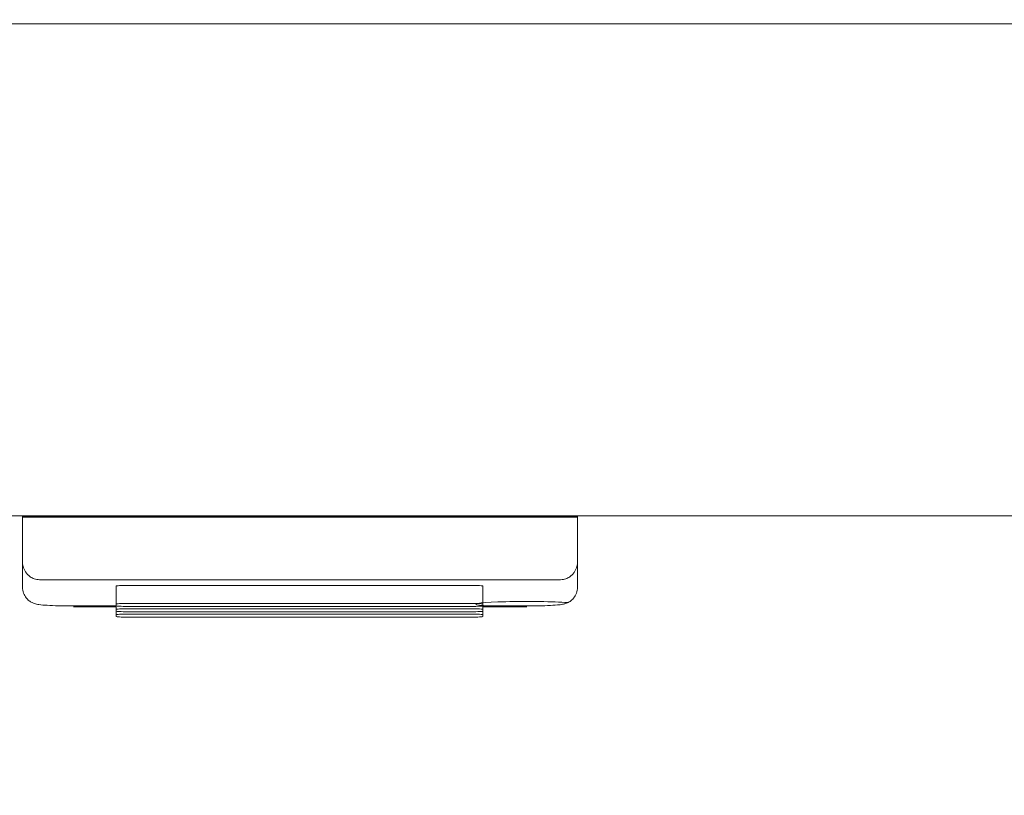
# Model space of a CAD drawing. Header units: millimetres. Extents: x -1114 to 1396, y -630 to 631.
# Tile 526 of 656: x 818 to 835, y -498 to -484. Entities that reach past the tile are written whole.
import ezdxf

# ---------------------------------------------------------------- set-up
doc = ezdxf.new("R2010")
doc.units = ezdxf.units.MM
doc.header["$MEASUREMENT"] = 0

msp = doc.modelspace()

# ---------------------------------------------------------------- linework, layer by layer
at = {"lineweight": 18}
for points, knots in [([(1038.9843, -629.7647), (1038.9843, -629.7647), (-1111.4882, -629.7647), (-1111.4882, -629.7647), (-1111.4882, -629.7647), (-1111.4882, -629.7647), (-1111.4882, 630.7883), (-1111.4882, 630.7883), (-1111.4882, 630.7883), (-1111.4882, 630.7883), (1038.9843, 630.7883), (1038.9843, 630.7883)], [0, 0, 0, 0, 0.3333333, 0.3333333, 0.3333333, 0.3333333, 0.6666667, 0.6666667, 0.6666667, 0.6666667, 1, 1, 1, 1]), ([(817.5904, -493.4647), (817.591, -493.4818), (817.5916, -493.4989), (817.5938, -493.516), (817.5938, -493.516), (817.5959, -493.5323), (817.5994, -493.5486), (817.6041, -493.5648), (817.6041, -493.5648), (817.6086, -493.5804), (817.6142, -493.596), (817.6212, -493.6113), (817.6212, -493.6113), (817.6279, -493.6262), (817.6359, -493.6409), (817.6452, -493.6554), (817.6452, -493.6554), (817.6651, -493.6866), (817.6912, -493.7172), (817.7293, -493.7439), (817.7293, -493.7439), (817.7394, -493.751), (817.7504, -493.7578), (817.7624, -493.7641), (817.7624, -493.7641), (817.7732, -493.7697), (817.785, -493.7749), (817.7977, -493.7795), (817.7977, -493.7795), (817.8117, -493.7846), (817.827, -493.789), (817.8434, -493.7916), (817.8434, -493.7916), (817.8585, -493.794), (817.8744, -493.7948), (817.8904, -493.7957)], [0, 0, 0, 0, 0.1111111, 0.1111111, 0.1111111, 0.1111111, 0.2222222, 0.2222222, 0.2222222, 0.2222222, 0.3333333, 0.3333333, 0.3333333, 0.3333333, 0.4444444, 0.4444444, 0.4444444, 0.4444444, 0.5555556, 0.5555556, 0.5555556, 0.5555556, 0.6666667, 0.6666667, 0.6666667, 0.6666667, 0.7777778, 0.7777778, 0.7777778, 0.7777778, 0.8888889, 0.8888889, 0.8888889, 0.8888889, 1, 1, 1, 1]), ([(827.0904, -493.7957), (827.1072, -493.7957), (827.1235, -493.7941), (827.1392, -493.7913), (827.1392, -493.7913), (827.1549, -493.7884), (827.1694, -493.7844), (827.1828, -493.7796), (827.1828, -493.7796), (827.1896, -493.7772), (827.1961, -493.7745), (827.2022, -493.7718), (827.2022, -493.7718), (827.2084, -493.7691), (827.2143, -493.7662), (827.2199, -493.7632), (827.2199, -493.7632), (827.2312, -493.7573), (827.2415, -493.7509), (827.251, -493.7442), (827.251, -493.7442), (827.2606, -493.7375), (827.2694, -493.7305), (827.2774, -493.7234), (827.2774, -493.7234), (827.2855, -493.7163), (827.2929, -493.7091), (827.2997, -493.7017), (827.2997, -493.7017), (827.3134, -493.687), (827.325, -493.6718), (827.335, -493.6562), (827.335, -493.6562), (827.3451, -493.6406), (827.3533, -493.6249), (827.3603, -493.6091), (827.3603, -493.6091), (827.3672, -493.5933), (827.3728, -493.5774), (827.3773, -493.5615), (827.3773, -493.5615), (827.3861, -493.5295), (827.3904, -493.4972), (827.3904, -493.4647)], [0, 0, 0, 0, 0.0909091, 0.0909091, 0.0909091, 0.0909091, 0.1818182, 0.1818182, 0.1818182, 0.1818182, 0.2727273, 0.2727273, 0.2727273, 0.2727273, 0.3636364, 0.3636364, 0.3636364, 0.3636364, 0.4545455, 0.4545455, 0.4545455, 0.4545455, 0.5454545, 0.5454545, 0.5454545, 0.5454545, 0.6363636, 0.6363636, 0.6363636, 0.6363636, 0.7272727, 0.7272727, 0.7272727, 0.7272727, 0.8181818, 0.8181818, 0.8181818, 0.8181818, 0.9090909, 0.9090909, 0.9090909, 0.9090909, 1, 1, 1, 1]), ([(817.5904, -493.9275), (817.5908, -493.9658), (817.5973, -494.0015), (817.6103, -494.0354), (817.6103, -494.0354), (817.621, -494.0633), (817.6361, -494.0899), (817.6545, -494.1135), (817.6545, -494.1135), (817.67, -494.1334), (817.6879, -494.1512), (817.7074, -494.1663), (817.7074, -494.1663), (817.7243, -494.1794), (817.7423, -494.1906), (817.7601, -494.1994), (817.7601, -494.1994), (817.7753, -494.207), (817.7903, -494.2128), (817.8038, -494.2173), (817.8038, -494.2173), (817.8167, -494.2216), (817.8282, -494.2246), (817.8387, -494.227), (817.8387, -494.227), (817.8542, -494.2305), (817.8675, -494.2328), (817.8812, -494.2348), (817.8812, -494.2348), (817.9241, -494.2411), (817.97, -494.2448), (818.028, -494.248), (818.028, -494.248), (818.0841, -494.2512), (818.1513, -494.2539), (818.2251, -494.2558), (818.2251, -494.2558), (818.2949, -494.2575), (818.3705, -494.2585), (818.4464, -494.2588), (818.4464, -494.2588), (818.461, -494.2589), (818.4756, -494.2589), (818.4904, -494.2589)], [0, 0, 0, 0, 0.0909091, 0.0909091, 0.0909091, 0.0909091, 0.1818182, 0.1818182, 0.1818182, 0.1818182, 0.2727273, 0.2727273, 0.2727273, 0.2727273, 0.3636364, 0.3636364, 0.3636364, 0.3636364, 0.4545455, 0.4545455, 0.4545455, 0.4545455, 0.5454545, 0.5454545, 0.5454545, 0.5454545, 0.6363636, 0.6363636, 0.6363636, 0.6363636, 0.7272727, 0.7272727, 0.7272727, 0.7272727, 0.8181818, 0.8181818, 0.8181818, 0.8181818, 0.9090909, 0.9090909, 0.9090909, 0.9090909, 1, 1, 1, 1]), ([(819.4442, -493.8965), (819.3912, -493.8965), (819.3403, -493.8977), (819.3028, -493.8996), (819.3028, -493.8996), (819.2653, -493.9016), (819.2442, -493.9042), (819.2442, -493.907)], [0, 0, 0, 0, 0.5, 0.5, 0.5, 0.5, 1, 1, 1, 1]), ([(825.719, -493.907), (825.719, -493.9042), (825.6979, -493.9016), (825.6604, -493.8996), (825.6604, -493.8996), (825.6229, -493.8976), (825.572, -493.8965), (825.519, -493.8965)], [0, 0, 0, 0, 0.5, 0.5, 0.5, 0.5, 1, 1, 1, 1]), ([(826.4904, -494.2589), (826.5447, -494.2589), (826.5969, -494.2585), (826.648, -494.2578), (826.648, -494.2578), (826.7238, -494.2568), (826.7971, -494.255), (826.8618, -494.2524), (826.8618, -494.2524), (826.9293, -494.2497), (826.9874, -494.2462), (827.0339, -494.2422), (827.0339, -494.2422), (827.0667, -494.2395), (827.0937, -494.2364), (827.1258, -494.2304), (827.1258, -494.2304), (827.1427, -494.2272), (827.1611, -494.2231), (827.1834, -494.2151), (827.1834, -494.2151), (827.2008, -494.2089), (827.2206, -494.2002), (827.2399, -494.189), (827.2399, -494.189), (827.2629, -494.1755), (827.2852, -494.1583), (827.3047, -494.1382), (827.3047, -494.1382), (827.3272, -494.115), (827.3462, -494.088), (827.3604, -494.0585), (827.3604, -494.0585), (827.376, -494.0261), (827.3859, -493.9905), (827.3891, -493.9548), (827.3891, -493.9548), (827.39, -493.9458), (827.3904, -493.9367), (827.3904, -493.9275)], [0, 0, 0, 0, 0.1, 0.1, 0.1, 0.1, 0.2, 0.2, 0.2, 0.2, 0.3, 0.3, 0.3, 0.3, 0.4, 0.4, 0.4, 0.4, 0.5, 0.5, 0.5, 0.5, 0.6, 0.6, 0.6, 0.6, 0.7, 0.7, 0.7, 0.7, 0.8, 0.8, 0.8, 0.8, 0.9, 0.9, 0.9, 0.9, 1, 1, 1, 1]), ([(819.4442, -494.2147), (819.3912, -494.2147), (819.3403, -494.2158), (819.3028, -494.2178), (819.3028, -494.2178), (819.2653, -494.2197), (819.2442, -494.2224), (819.2442, -494.2252)], [0, 0, 0, 0, 0.5, 0.5, 0.5, 0.5, 1, 1, 1, 1]), ([(819.2442, -494.2566), (819.2442, -494.2593), (819.2653, -494.262), (819.3028, -494.264), (819.3028, -494.264), (819.3403, -494.2659), (819.3912, -494.267), (819.4442, -494.267)], [0, 0, 0, 0, 0.5, 0.5, 0.5, 0.5, 1, 1, 1, 1]), ([(819.4442, -494.3094), (819.3912, -494.3094), (819.3403, -494.3105), (819.3028, -494.3125), (819.3028, -494.3125), (819.2653, -494.3144), (819.2442, -494.3171), (819.2442, -494.3199)], [0, 0, 0, 0, 0.5, 0.5, 0.5, 0.5, 1, 1, 1, 1]), ([(825.719, -494.2252), (825.719, -494.2224), (825.6979, -494.2197), (825.6604, -494.2178), (825.6604, -494.2178), (825.6229, -494.2158), (825.572, -494.2147), (825.519, -494.2147)], [0, 0, 0, 0, 0.5, 0.5, 0.5, 0.5, 1, 1, 1, 1]), ([(825.519, -494.267), (825.572, -494.267), (825.6229, -494.2659), (825.6604, -494.264), (825.6604, -494.264), (825.6979, -494.262), (825.719, -494.2593), (825.719, -494.2566)], [0, 0, 0, 0, 0.5, 0.5, 0.5, 0.5, 1, 1, 1, 1]), ([(825.719, -494.3199), (825.719, -494.3171), (825.6979, -494.3144), (825.6604, -494.3125), (825.6604, -494.3125), (825.6229, -494.3105), (825.572, -494.3094), (825.519, -494.3094)], [0, 0, 0, 0, 0.5, 0.5, 0.5, 0.5, 1, 1, 1, 1]), ([(827.2166, -494.1992), (826.9657, -494.1813), (826.5091, -494.175), (826.1215, -494.1841), (826.1215, -494.1841), (825.7339, -494.1932), (825.5209, -494.2153), (825.6107, -494.237), (825.6107, -494.237), (825.7004, -494.2588), (826.0685, -494.2743), (826.4934, -494.2742)], [0, 0, 0, 0, 0.3333333, 0.3333333, 0.3333333, 0.3333333, 0.6666667, 0.6666667, 0.6666667, 0.6666667, 1, 1, 1, 1]), ([(819.2442, -494.3513), (819.2442, -494.354), (819.2653, -494.3567), (819.3028, -494.3587), (819.3028, -494.3587), (819.3403, -494.3606), (819.3912, -494.3617), (819.4442, -494.3617)], [0, 0, 0, 0, 0.5, 0.5, 0.5, 0.5, 1, 1, 1, 1]), ([(819.4442, -494.4041), (819.3912, -494.4041), (819.3403, -494.4052), (819.3028, -494.4072), (819.3028, -494.4072), (819.2653, -494.4091), (819.2442, -494.4118), (819.2442, -494.4146)], [0, 0, 0, 0, 0.5, 0.5, 0.5, 0.5, 1, 1, 1, 1]), ([(819.2442, -494.446), (819.2442, -494.4487), (819.2653, -494.4514), (819.3028, -494.4534), (819.3028, -494.4534), (819.3403, -494.4553), (819.3912, -494.4564), (819.4442, -494.4564)], [0, 0, 0, 0, 0.5, 0.5, 0.5, 0.5, 1, 1, 1, 1]), ([(825.519, -494.3617), (825.572, -494.3617), (825.6229, -494.3606), (825.6604, -494.3587), (825.6604, -494.3587), (825.6979, -494.3567), (825.719, -494.354), (825.719, -494.3513)], [0, 0, 0, 0, 0.5, 0.5, 0.5, 0.5, 1, 1, 1, 1]), ([(825.719, -494.4146), (825.719, -494.4118), (825.6979, -494.4091), (825.6604, -494.4072), (825.6604, -494.4072), (825.6229, -494.4052), (825.572, -494.4041), (825.519, -494.4041)], [0, 0, 0, 0, 0.5, 0.5, 0.5, 0.5, 1, 1, 1, 1]), ([(825.519, -494.4564), (825.572, -494.4564), (825.6229, -494.4553), (825.6604, -494.4534), (825.6604, -494.4534), (825.6979, -494.4514), (825.719, -494.4487), (825.719, -494.446)], [0, 0, 0, 0, 0.5, 0.5, 0.5, 0.5, 1, 1, 1, 1])]:
    msp.add_open_spline(points, degree=3, knots=knots, dxfattribs=at)
for points in [[(842.3428, -483.979), (842.3428, -483.979), (802.6428, -483.979), (802.6428, -483.979)], [(850.5931, -492.6684), (850.5931, -492.6684), (794.3876, -492.6684), (794.3876, -492.6684)], [(850.5931, -492.6684), (850.5931, -492.6684), (794.3876, -492.6684), (794.3876, -492.6684)], [(817.5904, -492.6709), (817.5904, -492.6709), (817.5904, -492.6684), (817.5904, -492.6684)], [(817.5904, -492.6709), (817.5904, -492.6709), (817.5904, -492.6925), (817.5904, -492.6925)], [(827.3904, -492.6709), (827.3904, -492.6709), (817.5904, -492.6709), (817.5904, -492.6709)], [(817.5904, -492.6925), (817.5904, -492.9499), (817.5904, -493.2073), (817.5904, -493.4647)], [(827.3904, -492.6926), (824.1237, -492.6925), (820.857, -492.6925), (817.5904, -492.6925)], [(827.3904, -492.6684), (827.3904, -492.6684), (827.3904, -492.6709), (827.3904, -492.6709)], [(827.3904, -492.6709), (827.3904, -492.6709), (827.3904, -492.6926), (827.3904, -492.6926)], [(827.3904, -493.4647), (827.3904, -493.2073), (827.3904, -492.95), (827.3904, -492.6926)], [(817.5904, -493.9275), (817.5904, -493.9275), (817.5904, -493.4647), (817.5904, -493.4647)], [(827.3904, -493.4647), (827.3904, -493.4647), (827.3904, -493.9275), (827.3904, -493.9275)], [(827.3904, -493.4686), (827.3904, -493.4686), (827.3904, -493.9274), (827.3904, -493.9274)], [(827.0904, -493.7957), (827.0904, -493.7957), (817.8904, -493.7957), (817.8904, -493.7957)], [(819.2442, -494.0659), (819.2442, -494.0659), (819.2442, -493.9069), (819.2442, -493.9069)], [(819.2442, -494.2252), (819.2442, -494.2252), (819.2442, -493.907), (819.2442, -493.907)], [(819.4442, -493.8965), (819.4442, -493.8965), (825.519, -493.8965), (825.519, -493.8965)], [(825.719, -494.2252), (825.719, -494.2252), (825.719, -493.907), (825.719, -493.907)], [(819.2442, -494.225), (819.2442, -494.225), (819.2442, -494.0659), (819.2442, -494.0659)], [(818.4904, -494.2585), (818.4904, -494.2585), (818.4904, -494.2589), (818.4904, -494.2589)], [(818.4904, -494.2589), (818.4904, -494.2589), (819.2442, -494.2589), (819.2442, -494.2589)], [(819.2473, -494.2742), (819.2473, -494.2742), (818.4934, -494.2742), (818.4934, -494.2742)], [(819.2442, -494.2252), (819.2442, -494.2252), (819.2442, -494.2566), (819.2442, -494.2566)], [(819.2442, -494.3197), (819.2442, -494.3197), (819.2442, -494.2566), (819.2442, -494.2566)], [(819.2442, -494.3199), (819.2442, -494.3199), (819.2442, -494.2566), (819.2442, -494.2566)], [(819.2442, -494.3199), (819.2442, -494.3199), (819.2442, -494.3513), (819.2442, -494.3513)], [(825.519, -494.2147), (825.519, -494.2147), (819.4442, -494.2147), (819.4442, -494.2147)], [(819.4442, -494.267), (819.4442, -494.267), (825.519, -494.267), (825.519, -494.267)], [(825.519, -494.3094), (825.519, -494.3094), (819.4442, -494.3094), (819.4442, -494.3094)], [(825.7189, -494.2589), (825.7189, -494.2589), (826.4904, -494.2589), (826.4904, -494.2589)], [(825.719, -494.2566), (825.719, -494.2566), (825.719, -494.2252), (825.719, -494.2252)], [(825.719, -494.3199), (825.719, -494.3199), (825.719, -494.2566), (825.719, -494.2566)], [(825.719, -494.3513), (825.719, -494.3513), (825.719, -494.3199), (825.719, -494.3199)], [(826.4934, -494.2742), (826.4934, -494.2742), (825.7219, -494.2742), (825.7219, -494.2742)], [(826.4904, -494.2585), (826.4904, -494.2585), (826.4904, -494.2589), (826.4904, -494.2589)], [(819.2442, -494.4144), (819.2442, -494.4144), (819.2442, -494.3513), (819.2442, -494.3513)], [(819.2442, -494.4146), (819.2442, -494.4146), (819.2442, -494.3513), (819.2442, -494.3513)], [(819.2442, -494.4146), (819.2442, -494.4146), (819.2442, -494.446), (819.2442, -494.446)], [(819.4442, -494.3617), (819.4442, -494.3617), (825.519, -494.3617), (825.519, -494.3617)], [(825.519, -494.4041), (825.519, -494.4041), (819.4442, -494.4041), (819.4442, -494.4041)], [(819.4442, -494.4564), (819.4442, -494.4564), (825.519, -494.4564), (825.519, -494.4564)], [(825.719, -494.4146), (825.719, -494.4146), (825.719, -494.3513), (825.719, -494.3513)], [(825.719, -494.446), (825.719, -494.446), (825.719, -494.4146), (825.719, -494.4146)]]:
    msp.add_open_spline(points, degree=3, dxfattribs=at)

doc.saveas('drawing.dxf')
